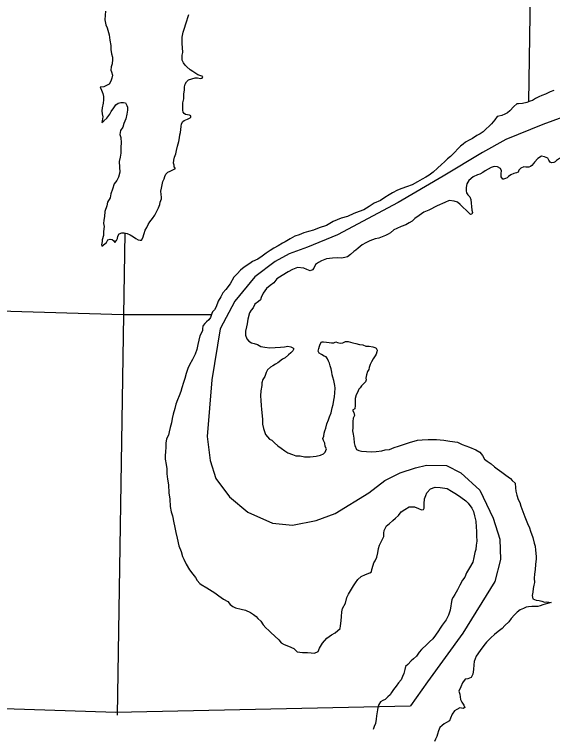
# Model space of a CAD drawing. Extents: x 77230 to 630905, y 790554 to 1662844.
# Drawn here: x 284669 to 291806, y 1532367 to 1542010 of the extents above; entities that cross this region are included whole.
import ezdxf

# ---------------------------------------------------------------- set-up
doc = ezdxf.new("R2010")
doc.units = 0
for name, color, linetype in [('Level 15', 7, 'Continuous'), ('Level 16', 7, 'Continuous'), ('Level 17', 7, 'Continuous'), ('Level 18', 7, 'Continuous')]:
    doc.layers.add(name, color=color, linetype=linetype)

msp = doc.modelspace()

# ---------------------------------------------------------------- linework, layer by layer
at = {"layer": 'Level 15'}
msp.add_lwpolyline([(291572.4, 1546319.6), (291486.1, 1540850.3)], dxfattribs=at)
at = {"layer": 'Level 16'}
for points in [[(286132.2, 1539110.5), (286113.3, 1538021.9), (286031.3, 1532716.4)], [(274881.3, 1538243.9), (275622.3, 1538233.2), (280881.4, 1538185.8), (286111.2, 1538029.9), (287282, 1538031.9)]]:
    msp.add_lwpolyline(points, dxfattribs=at)
at = {"layer": 'Level 17'}
for points in [[(285875.2, 1542055.1), (285873.5, 1542001), (285865.9, 1541938.8), (285880.2, 1541874.8), (285898.5, 1541832.9), (285923, 1541742.9), (285935.4, 1541670.8), (285945.9, 1541598.8), (285946.2, 1541544.7), (285956.5, 1541490.7), (285966.8, 1541444.7), (285969, 1541412.6), (285963.3, 1541356.5), (285951.6, 1541316.3), (285945.8, 1541274.2), (285954, 1541250.3), (285968.2, 1541206.3)], [(286912.7, 1541369.1), (286894.5, 1541403.1), (286894.3, 1541439.1), (286892.1, 1541473.2), (286901.8, 1541507.3), (286895.4, 1541573.4), (286891.2, 1541621.4), (286892.9, 1541663.5), (286892.6, 1541711.6), (286904.2, 1541775.8), (286921.9, 1541830), (286939.5, 1541888.2), (286955.3, 1541926.4), (286969, 1541970.5), (286980.8, 1542012.7)], [(285827.9, 1538939.5), (285887.6, 1538988), (285907.4, 1539022.2), (285937.3, 1539032.4), (285963.3, 1539026.6), (285985.4, 1539008.7), (285997.6, 1538986.7), (286023.4, 1539010.9), (286037.2, 1539039.1), (286041, 1539069.2), (286056.8, 1539101.3), (286090.7, 1539113.6), (286124.7, 1539113.8), (286164.7, 1539104.1), (286202.8, 1539086.3), (286247, 1539060.6), (286277.1, 1539040.8), (286311.2, 1539021), (286337.2, 1539015.1), (286353.1, 1539019.3), (286369, 1539049.4), (286388.6, 1539107.7), (286404.3, 1539149.8), (286424.1, 1539186), (286439.8, 1539226.2), (286465.6, 1539258.4), (286499.3, 1539304.8), (286529.1, 1539347), (286552.8, 1539391.3), (286580.4, 1539445.6), (286596.2, 1539489.7), (286600, 1539519.8), (286611.8, 1539541.9), (286619.7, 1539564), (286617.6, 1539588.1), (286615.3, 1539624.1), (286611.1, 1539666.1), (286616.8, 1539708.3), (286626.6, 1539750.4), (286638.3, 1539794.6), (286652.1, 1539832.7), (286661.9, 1539860.8), (286677.7, 1539891), (286701.5, 1539917.2), (286733.4, 1539931.4), (286761.3, 1539945.7), (286795.2, 1539963.9), (286805.2, 1539970), (286789, 1539989.9), (286784.9, 1540011.9), (286776.7, 1540039.9), (286780.5, 1540080), (286790.3, 1540118.2), (286810, 1540162.4), (286819.7, 1540208.5), (286831.4, 1540262.7), (286849, 1540324.9), (286856.7, 1540373.1), (286862.5, 1540413.2), (286870.3, 1540445.3), (286876, 1540483.4), (286879.8, 1540525.5), (286885.5, 1540561.6), (286901.4, 1540589.7), (286919.3, 1540605.9), (286941.2, 1540614), (286963.1, 1540622.2), (286981.1, 1540632.4), (287001, 1540640.5), (287006.9, 1540650.6), (287006.8, 1540668.6), (286988.8, 1540676.5), (286964.8, 1540678.3), (286936.8, 1540686.1), (286918.7, 1540698), (286904.6, 1540714), (286900.5, 1540740), (286900.3, 1540762), (286902.1, 1540798.1), (286903.9, 1540840.2), (286913.5, 1540892.3), (286913.2, 1540952.4), (286922.8, 1541010.6), (286924.6, 1541052.7), (286932.4, 1541086.8), (286950.2, 1541119), (286978, 1541145.2), (287021.9, 1541159.5), (287063.8, 1541171.8), (287095.7, 1541172.1), (287137.8, 1541160.3), (287159.8, 1541164.5), (287165.6, 1541186.6), (287141.6, 1541198.4), (287101.5, 1541212.2), (287059.4, 1541235.9), (287033.3, 1541253.8), (286999.2, 1541277.6), (286955, 1541315.3), (286932.8, 1541337.2), (286912.7, 1541369.1)], [(285968.2, 1541206.3), (285958.5, 1541164.1), (285948.7, 1541128), (285925, 1541085.8), (285891.1, 1541067.5), (285853.2, 1541051.2), (285805.3, 1541046.9), (285821.5, 1541006.9), (285841.7, 1540963), (285850, 1540921), (285850.2, 1540878.9), (285846.5, 1540832.8), (285830.9, 1540772.6), (285829.1, 1540734.5), (285831.4, 1540692.5), (285839.6, 1540654.4), (285837.8, 1540628.4), (285831.9, 1540602.3), (285828.1, 1540576.2), (285855.9, 1540598.5), (285895.7, 1540634.8), (285931.4, 1540687.1), (285949.1, 1540725.3), (285984.8, 1540771.7), (286014.6, 1540811.9), (286044.4, 1540836.2), (286080.3, 1540844.4), (286114.3, 1540844.7), (286142.3, 1540836.9), (286160.5, 1540804.9), (286168.6, 1540781), (286166.9, 1540742.9), (286157.2, 1540690.7), (286147.6, 1540626.5), (286118, 1540566.2), (286104.3, 1540516.1), (286076.6, 1540469.8), (286064.9, 1540417.6), (286081.1, 1540377.7), (286083.5, 1540307.6), (286079.9, 1540251.4), (286080.4, 1540173.3), (286068.7, 1540119.1), (286059, 1540061), (286063.5, 1539984.9), (286065.9, 1539918.8), (286048.3, 1539852.5), (286026.6, 1539808.3), (285992.9, 1539764), (285969.3, 1539691.7), (285947.7, 1539633.5), (285938, 1539579.3), (285902.4, 1539523), (285892.7, 1539472.8), (285867.2, 1539396.5), (285861.6, 1539330.4), (285853.9, 1539282.2), (285848.1, 1539238.1), (285856.4, 1539200.1), (285854.6, 1539166), (285848.8, 1539125.9), (285849.1, 1539077.8), (285831.4, 1539021.6), (285831.6, 1539001.6), (285823.8, 1538955.5), (285827.9, 1538939.5)], [(291826, 1541000.7), (291774.1, 1540986.3), (291714.3, 1540955.9), (291666.4, 1540937.5), (291626.6, 1540919.2), (291578.7, 1540896.8), (291542.9, 1540870.5), (291511, 1540860.3), (291465.1, 1540841.9), (291409.2, 1540831.5), (291357.3, 1540825.1), (291333.3, 1540825), (291291.6, 1540788.6), (291241.9, 1540734.2), (291208.1, 1540705.9), (291172.2, 1540687.6), (291134.4, 1540671.3), (291094.4, 1540663), (291072.5, 1540658.9), (291040.8, 1540614.6), (290995.1, 1540562.2), (290969.3, 1540531.9), (290921.6, 1540491.5), (290885.8, 1540455.2), (290848, 1540426.9), (290802.2, 1540404.6), (290746.4, 1540364.1), (290698.6, 1540341.7), (290652.8, 1540317.4), (290619, 1540291.1), (290587.1, 1540262.8), (290553.3, 1540234.5), (290505.7, 1540182.1), (290473.9, 1540149.9), (290452, 1540125.7), (290414.3, 1540095.3), (290374.5, 1540055), (290334.8, 1540018.7), (290279.1, 1539970.2), (290223.4, 1539917.7), (290169.7, 1539879.3), (290125.9, 1539852.9), (290078.1, 1539824.5), (290014.3, 1539790), (289946.6, 1539751.5), (289868.8, 1539724.9), (289809, 1539702.5), (289749.1, 1539680), (289685.4, 1539645.5), (289637.6, 1539619.1), (289579.8, 1539582.7), (289522.1, 1539544.2), (289440.4, 1539509.6), (289374.7, 1539465), (289301, 1539420.5), (289243.1, 1539398), (289171.3, 1539371.5), (289087.6, 1539330.8), (289003.8, 1539308.2), (288950, 1539285.8), (288898.2, 1539263.4), (288806.5, 1539212.7), (288712.8, 1539182), (288635, 1539151.4), (288567.2, 1539130.9), (288509.3, 1539116.4), (288445.5, 1539089.9), (288385.6, 1539069.5), (288325.9, 1539033), (288258.1, 1538996.5), (288224.3, 1538978.2), (288166.5, 1538943.8), (288110.7, 1538911.3), (288059, 1538878.9), (288007.2, 1538842.5), (287955.5, 1538804), (287895.8, 1538765.6), (287826, 1538735), (287790.2, 1538708.7), (287716.5, 1538660.1), (287668.8, 1538617.7), (287623.1, 1538571.3), (287579.4, 1538525), (287527.9, 1538438.5), (287470.4, 1538363.9), (287434.7, 1538317.6), (287405.1, 1538263.3), (287371.4, 1538207), (287345.9, 1538132.7)], [(292037.3, 1540162.1), (292010.9, 1540154.6), (291959.1, 1540132.2), (291899.3, 1540099.7), (291859.5, 1540073.4), (291839.6, 1540057.2), (291821.7, 1540049.1), (291793.7, 1540042.9), (291775.7, 1540050.7), (291755.6, 1540076.7), (291743.4, 1540104.6), (291699.3, 1540124.3), (291661.3, 1540132.1), (291611.5, 1540099.7), (291567.8, 1540053.3), (291555.9, 1540033.2), (291532.1, 1540007), (291516.2, 1539994.8), (291490.3, 1539984.6)], [(291490.3, 1539984.6), (291452.3, 1539986.4), (291424.3, 1539988.2), (291384.4, 1539973.9), (291358.6, 1539947.7), (291348.8, 1539919.6), (291326.8, 1539911.4), (291292.9, 1539903.1), (291255, 1539884.8), (291221.2, 1539862.6), (291203.3, 1539844.4), (291181.4, 1539836.2), (291155.4, 1539828.1), (291145.4, 1539826), (291127.3, 1539855.9), (291127.1, 1539875.9), (291127, 1539902), (291128.8, 1539938.1), (291116.6, 1539966), (291076.5, 1539989.8), (291032.5, 1539993.5), (290992.6, 1539979.2), (290950.8, 1539958.9), (290910.9, 1539938.5), (290883.1, 1539914.3), (290843.2, 1539894), (290811.3, 1539881.7), (290753.5, 1539855.3), (290695.8, 1539810.8), (290668.1, 1539766.6), (290660.4, 1539716.4), (290662.6, 1539672.4), (290666.8, 1539646.3), (290685, 1539618.4), (290709.1, 1539590.5), (290721.3, 1539554.6), (290727.6, 1539506.5), (290731.9, 1539464.5), (290734.1, 1539416.4), (290744.3, 1539382.4), (290734.5, 1539362.3), (290716.5, 1539358.2), (290692.4, 1539386.1), (290660.2, 1539413.9), (290620, 1539451.7), (290579.8, 1539489.5), (290545.6, 1539523.3), (290501.6, 1539535), (290435.6, 1539544.6), (290377.7, 1539518.1), (290276.1, 1539473.3), (290166.5, 1539416.5), (290098.7, 1539388), (290037, 1539345.5), (289981.3, 1539303), (289943.5, 1539268.7), (289903.7, 1539246.4), (289859.8, 1539220), (289798, 1539199.5), (289740.2, 1539173.1), (289700.3, 1539152.8), (289656.6, 1539116.4), (289624.7, 1539096.2), (289588.9, 1539077.9), (289545, 1539059.5), (289503.1, 1539045.2), (289455.2, 1539032.9), (289381.4, 1539010.3), (289331.6, 1538979.9), (289279.8, 1538953.5), (289228.1, 1538911.1), (289198.3, 1538882.8), (289172.4, 1538864.6), (289126.6, 1538828.2), (289084.9, 1538795.9), (289052.9, 1538787.7), (289005, 1538777.3), (288949, 1538780.9), (288889.1, 1538778.5), (288809.2, 1538767.9), (288739.4, 1538741.4), (288703.6, 1538719.1), (288663.7, 1538692.8), (288642, 1538644.6), (288624.2, 1538624.4), (288592.3, 1538608.1), (288548.2, 1538625.9), (288508.1, 1538643.6), (288424.1, 1538653.1), (288358.3, 1538628.6), (288298.5, 1538596.1), (288220.9, 1538549.5), (288149.2, 1538504.9), (288107.5, 1538452.5), (288059.8, 1538416.1), (288010, 1538377.7), (287966.4, 1538315.3), (287942.8, 1538257), (287931, 1538224.9), (287905.1, 1538202.7), (287857.4, 1538168.3)], [(287345.9, 1538132.7), (287320.1, 1538092.4), (287296.3, 1538064.2), (287286.4, 1538046.1)], [(287857.4, 1538168.3), (287833.7, 1538118), (287809.9, 1538089.8), (287786.1, 1538053.6)], [(287286.4, 1538046.1), (287268.8, 1537989.9), (287247, 1537961.7), (287217.2, 1537933.4), (287195.3, 1537911.2), (287171.5, 1537883), (287165.5, 1537877), (287163.8, 1537840.9), (287163.9, 1537816.9), (287146.1, 1537778.7), (287128.3, 1537746.5), (287114.7, 1537692.3), (287101, 1537634.1), (287085.4, 1537567.9), (287065.8, 1537505.7), (287028.3, 1537435.3), (286990.7, 1537362.9), (286969, 1537314.7), (286945.4, 1537248.4), (286929.8, 1537184.2), (286912.2, 1537128), (286888.6, 1537057.7), (286874.9, 1537011.5), (286851.3, 1536953.2), (286829.6, 1536897), (286810, 1536840.8), (286796.3, 1536784.6), (286774.8, 1536708.3), (286759.2, 1536650.1), (286749.5, 1536591.9), (286735.9, 1536533.7), (286722.2, 1536475.5), (286712.5, 1536429.4), (286686.8, 1536381.1), (286677.2, 1536325), (286675.5, 1536272.9), (286669.9, 1536210.7), (286668.2, 1536160.6), (286668.5, 1536110.5), (286680.9, 1536042.5), (286689.2, 1535984.5), (286689.6, 1535916.4), (286698, 1535848.3), (286710.5, 1535772.3), (286717.1, 1535666.1), (286727.6, 1535580), (286732.2, 1535483.9), (286746.6, 1535413.9), (286764.9, 1535361.9), (286781.5, 1535265.9), (286789.7, 1535225.9), (286808.2, 1535137.9), (286824.7, 1535065.9), (286849.3, 1534963.9), (286879.7, 1534885.9), (286896.1, 1534821.9), (286916.3, 1534784), (286946.7, 1534720.1), (286989.1, 1534642.3), (287033.4, 1534588.5), (287067.7, 1534542.7), (287089.9, 1534500.7), (287126.1, 1534460.9), (287144.2, 1534451), (287222.4, 1534405.5), (287324.7, 1534338.1), (287380.9, 1534300.4), (287443.2, 1534254.8), (287499.3, 1534223.1), (287531.5, 1534183.3), (287565.7, 1534157.5), (287599.8, 1534139.7), (287677.8, 1534124.2), (287733.9, 1534110.6), (287800, 1534079), (287838.2, 1534051.2), (287876.3, 1534023.4), (287896.4, 1533999.5), (287934.6, 1533963.7), (287968.9, 1533915.9), (288005.1, 1533876.1), (288043.3, 1533838.3), (288071.5, 1533812.4), (288123.7, 1533762.7), (288176, 1533715), (288206.2, 1533675.1), (288246.3, 1533651.4), (288304.4, 1533631.7), (288372.6, 1533600.1), (288416.8, 1533556.4), (288488.8, 1533548.9), (288554.8, 1533545.3), (288604.8, 1533543.7), (288648.8, 1533538), (288696.6, 1533558.3), (288716.3, 1533602.5), (288755.9, 1533668.9), (288813.5, 1533739.5), (288875.2, 1533782), (288925, 1533808.3), (288988.6, 1533866.9)], [(287786.1, 1538053.6), (287764.6, 1537969.3), (287757, 1537909.2), (287747.2, 1537867), (287731.6, 1537810.8), (287731.9, 1537754.7), (287752.2, 1537708.8), (287778.4, 1537676.9), (287814.5, 1537655.1), (287848.5, 1537645.3), (287892.6, 1537631.6), (287938.7, 1537605.9), (287990.7, 1537598.3), (288054.8, 1537586.7), (288128.7, 1537591.2), (288196.6, 1537597.7), (288250.5, 1537604.1), (288296.5, 1537612.4), (288336.5, 1537602.7), (288360.6, 1537588.8), (288374.6, 1537574.9), (288362.8, 1537550.8), (288333, 1537522.5), (288303.2, 1537496.3), (288259.4, 1537457.9), (288223.6, 1537437.6), (288161.9, 1537391.1), (288130, 1537370.8), (288094.2, 1537350.6), (288066.3, 1537332.3), (288026.5, 1537298), (288008.7, 1537263.8), (287989.1, 1537209.6), (287963.3, 1537169.3), (287951.6, 1537123.2), (287947.8, 1537089.1), (287936.2, 1537018.9), (287932.7, 1536950.8), (287935, 1536890.7), (287941.4, 1536824.6), (287943.7, 1536770.5), (287948, 1536732.5), (287956.2, 1536684.5), (287958.5, 1536640.4), (287960.9, 1536578.3), (287973.2, 1536520.3), (287983.5, 1536478.3), (287999.7, 1536440.4), (288023.9, 1536406.5), (288050, 1536378.6), (288084.1, 1536362.8), (288116.3, 1536329), (288160.5, 1536289.2), (288206.7, 1536257.5), (288254.8, 1536223.8), (288295, 1536198), (288357.1, 1536174.4), (288403.2, 1536156.7), (288459.1, 1536155.1), (288517.2, 1536143.5), (288591.1, 1536142), (288673, 1536152.6), (288728.9, 1536167), (288766.8, 1536181.3), (288790.6, 1536205.5), (288808.4, 1536249.7), (288792.2, 1536281.6), (288783.9, 1536323.6), (288767.7, 1536361.6), (288759.6, 1536387.6), (288771.4, 1536415.7), (288779.1, 1536455.8), (288786.9, 1536485.9), (288798.7, 1536524.1), (288812.3, 1536582.3), (288834, 1536632.5), (288847.8, 1536674.7), (288871.4, 1536726.9), (288883, 1536793.1), (288896.8, 1536839.3), (288904.4, 1536895.4), (288914.1, 1536937.6), (288919.8, 1536989.7), (288921.5, 1537051.8), (288917.2, 1537089.8), (288904.9, 1537153.9), (288892.6, 1537199.9), (288884.4, 1537231.9), (288878.2, 1537267.9), (288871.9, 1537311.9), (288855.7, 1537349.9), (288845.5, 1537383.8), (288835.3, 1537411.8), (288821.2, 1537443.8), (288803, 1537467.7), (288777, 1537479.5), (288742.9, 1537499.3), (288710.8, 1537517.1), (288696.6, 1537545.1), (288704.4, 1537581.2), (288716.2, 1537611.3)], [(288716.2, 1537611.3), (288724, 1537639.4), (288739.9, 1537667.6), (288769.8, 1537667.8), (288805.8, 1537664), (288841.9, 1537658.3), (288873.8, 1537656.5), (288905.8, 1537654.7), (288931.7, 1537668.9), (288955.8, 1537659.1), (288989.8, 1537651.3), (289023.8, 1537655.5), (289061.6, 1537671.8), (289095.6, 1537672.1), (289157.7, 1537656.5), (289195.7, 1537644.7), (289243.8, 1537633), (289289.8, 1537627.3), (289329.8, 1537611.6), (289375.8, 1537611.9), (289423.9, 1537600.2), (289449.9, 1537592.4), (289467.9, 1537582.5), (289480.1, 1537558.6), (289476.2, 1537536.5), (289468.4, 1537506.4), (289452.6, 1537482.2), (289428.8, 1537442), (289407.1, 1537403.8), (289387.3, 1537367.6), (289375.5, 1537329.4), (289367.7, 1537299.3), (289353.9, 1537275.2), (289340.1, 1537231), (289330.4, 1537184.9), (289332.5, 1537162.9), (289324.7, 1537136.8), (289300.9, 1537112.6), (289271.1, 1537084.3), (289253.2, 1537060.1), (289235.3, 1537040), (289217.6, 1536995.8), (289199.8, 1536963.6), (289190.1, 1536915.4), (289188.4, 1536865.4), (289186.7, 1536825.3), (289182.9, 1536781.2), (289151.1, 1536762.9), (289171.2, 1536733), (289177.5, 1536691), (289163.7, 1536654.8), (289158, 1536612.7), (289158.2, 1536566.6), (289156.5, 1536526.6), (289154.7, 1536486.5), (289161, 1536442.4), (289171.3, 1536392.4), (289175.7, 1536326.4), (289183.9, 1536292.4), (289206.2, 1536240.4), (289238.2, 1536228.6), (289272.3, 1536218.8), (289340.2, 1536215.3), (289400.2, 1536209.7), (289468.2, 1536214.2), (289540.1, 1536222.7), (289588, 1536237.1), (289643.9, 1536239.5), (289707.7, 1536268), (289763.6, 1536286.4), (289817.4, 1536302.8), (289869.3, 1536321.2), (289923.2, 1536335.6), (289969, 1536351.9), (290016.9, 1536364.3), (290076.9, 1536366.7), (290154.8, 1536373.2), (290266.7, 1536374), (290362.7, 1536364.7), (290444.8, 1536349.2), (290544.8, 1536335.9), (290609, 1536304.3), (290705.1, 1536270.9), (290791.2, 1536237.4), (290843.4, 1536205.8), (290875.7, 1536159.9), (290901.9, 1536114), (290940.1, 1536084.2), (290990.3, 1536050.5), (291038.5, 1536008.8), (291072.6, 1535983), (291132.8, 1535941.3), (291189, 1535899.6), (291247.3, 1535856), (291269.4, 1535830.1), (291309.6, 1535794.3), (291314, 1535732.2), (291318.3, 1535686.2), (291332.5, 1535636.2), (291352.9, 1535578.2), (291373.1, 1535538.3)], [(288988.6, 1533866.9), (288994.4, 1533901), (289002, 1533965.1), (289007.6, 1534023.3), (289011.3, 1534085.4), (289019, 1534131.5), (289058.5, 1534201.9), (289078.1, 1534278.2), (289099.8, 1534320.4), (289125.5, 1534364.7), (289165.1, 1534431.1), (289194.8, 1534469.3), (289224.5, 1534517.6), (289268.3, 1534554), (289326.1, 1534580.4), (289383.9, 1534602.9), (289405.8, 1534615.1), (289409.6, 1534647.1), (289427.3, 1534705.4), (289437.1, 1534735.5), (289452.9, 1534761.6), (289476.6, 1534813.9), (289488.3, 1534870.1), (289497.9, 1534926.2), (289511.6, 1534972.4), (289527.4, 1535008.6), (289555.1, 1535058.8), (289568.9, 1535085), (289568.6, 1535129.1), (289574.4, 1535165.2), (289606, 1535225.5), (289639.8, 1535255.8), (289687.6, 1535298.2), (289725.3, 1535330.5), (289761.1, 1535362.8), (289796.8, 1535415.1), (289848.6, 1535445.5), (289904.3, 1535478), (289976.3, 1535480.5), (290026.4, 1535456.8), (290068.5, 1535439.1), (290094.4, 1535445.3), (290104.3, 1535463.4), (290104, 1535517.4), (290107.6, 1535585.6), (290125.3, 1535631.8), (290139.1, 1535665.9), (290188.7, 1535716.4), (290248.6, 1535738.8), (290314.6, 1535735.3), (290410.6, 1535723.9), (290466.8, 1535686.3), (290530.9, 1535648.6), (290589.2, 1535607), (290655.4, 1535557.3), (290687.6, 1535527.5), (290735.9, 1535463.8), (290756.2, 1535419.8), (290772.5, 1535359.8), (290791, 1535289.8), (290793.4, 1535207.7), (290797.8, 1535155.7), (290800.1, 1535093.6), (290800.5, 1535025.5), (290794.9, 1534971.3), (290789.2, 1534915.2), (290775.5, 1534873), (290763.9, 1534806.8), (290750.2, 1534746.6), (290706.7, 1534672.2), (290667.1, 1534605.8), (290641.5, 1534547.5), (290613.8, 1534507.3), (290578.2, 1534440.9), (290546.6, 1534378.6), (290509, 1534318.2), (290489.2, 1534282), (290471.4, 1534251.9), (290450.3, 1534109.5), (290424.7, 1534043.2), (290397.1, 1533980.9), (290343.5, 1533908.4), (290315.8, 1533868.1), (290292, 1533833.9), (290254.4, 1533775.5), (290218.7, 1533727.2), (290175, 1533686.8), (290139.2, 1533654.5), (290067.6, 1533587.9), (290035.9, 1533549.6), (290002.2, 1533497.3), (289960.5, 1533461), (289932.6, 1533436.7), (289884.9, 1533388.3), (289855.1, 1533362.1), (289845.4, 1533321.9), (289835.7, 1533267.8), (289815.9, 1533229.6), (289798.2, 1533185.4), (289764.5, 1533143.1), (289730.8, 1533098.8)], [(291373.1, 1535538.3), (291385.4, 1535488.3), (291424, 1535382.4), (291440.2, 1535346.5), (291456.5, 1535302.5), (291476.7, 1535260.6), (291503.1, 1535200.6), (291513.3, 1535154.6), (291545.8, 1535072.7), (291564.2, 1534998.7), (291574.5, 1534956.7), (291580.8, 1534906.7), (291589.3, 1534822.6), (291587.5, 1534790.5), (291580, 1534712.4), (291576.4, 1534646.2), (291568.7, 1534588.1), (291561, 1534533.9), (291565.4, 1534477.9), (291557.6, 1534439.7), (291549.9, 1534397.6), (291544.2, 1534347.5), (291534.4, 1534303.3), (291544.7, 1534257.3), (291588.8, 1534241.6), (291628.8, 1534237.9), (291662.8, 1534228.1), (291698.9, 1534216.3), (291730.8, 1534220.6), (291786.9, 1534210.9), (291739, 1534198.6), (291679.1, 1534180.1), (291643.2, 1534165.9), (291613.3, 1534157.6), (291577.3, 1534157.4), (291531.3, 1534159.1), (291489.4, 1534154.8), (291455.4, 1534148.5), (291419.6, 1534130.3), (291375.7, 1534111.9), (291337.9, 1534081.6), (291302.1, 1534047.3), (291258.5, 1533996.9), (291228.7, 1533952.6), (291173.1, 1533904.2), (291137.3, 1533865.8), (291083.6, 1533825.4), (291035.9, 1533785), (290990.2, 1533740.6), (290932.5, 1533682.1), (290894.8, 1533639.8), (290847.2, 1533575.3), (290795.7, 1533496.8), (290766.2, 1533426.5), (290762.4, 1533382.4), (290756.8, 1533320.3), (290747.2, 1533258.1), (290727.5, 1533215.9), (290681.6, 1533199.5), (290645.7, 1533193.3), (290614, 1533145), (290588.3, 1533092.7), (290564.7, 1533032.4), (290574.9, 1532996.5), (290587.3, 1532924.4), (290603.5, 1532890.5), (290627.7, 1532848.6), (290643.9, 1532816.6), (290620, 1532802.4), (290578, 1532814.2), (290538.1, 1532791.9), (290506.3, 1532771.6), (290476.6, 1532727.3), (290454.9, 1532675.1), (290439.1, 1532642.9), (290401.3, 1532616.6), (290369.4, 1532600.4), (290341.5, 1532580.1), (290309.7, 1532553.9), (290294, 1532507.7), (290280.3, 1532465.5), (290270.5, 1532431.4), (290252.7, 1532399.2), (290238.9, 1532367.1)], [(289730.8, 1533098.8), (289695, 1533056.4), (289671.3, 1533016.2), (289653.5, 1532986), (289621.7, 1532959.8), (289585.9, 1532925.5), (289554, 1532911.2), (289526.1, 1532891), (289500.4, 1532856.7), (289490.6, 1532816.6), (289484.8, 1532784.5), (289477.1, 1532734.4), (289473.3, 1532708.3), (289467.6, 1532662.2), (289455.9, 1532606), (289442.2, 1532563.8), (289428.4, 1532527.7)]]:
    msp.add_lwpolyline(points, dxfattribs=at)
at = {"layer": 'Level 18'}
for points in [[(291943.6, 1540649.1), (291678.8, 1540553), (291187.3, 1540354.6), (290877.2, 1540178.2), (290355.1, 1539867.3), (289756.8, 1539515.2), (288953.2, 1539086.9), (288554.4, 1538922.6), (288313.9, 1538834.5), (288126.2, 1538734.8), (287856.4, 1538529.4), (287592.4, 1538206.7), (287398.8, 1537842.9), (287287.4, 1537162.3), (287222.9, 1536411.2), (287263.2, 1536095.3), (287340.6, 1535853.5), (287519.4, 1535611.7), (287765.9, 1535408.7), (288089.8, 1535263.6), (288355.6, 1535234.6), (288669.8, 1535297.5), (288921.1, 1535389.3), (289370.6, 1535664.9), (289583.3, 1535829.3), (289786.3, 1535930.9), (289989.3, 1535998.6), (290134.3, 1536032.4), (290400.2, 1536027.6), (290588.7, 1535930.9), (290840, 1535698.8), (291018.9, 1535331.3), (291105.9, 1535050.9), (291115.5, 1534780.1), (291043, 1534490), (290617.7, 1533803.4), (290146.8, 1533158.3), (289923, 1532838.9)], [(259715.5, 1533246), (264915.1, 1533166.1), (270250.4, 1533095.1), (275525.5, 1533051.8), (280755.1, 1532930), (286011.1, 1532754.3), (289923, 1532838.9)]]:
    msp.add_lwpolyline(points, dxfattribs=at)

doc.saveas('drawing.dxf')
